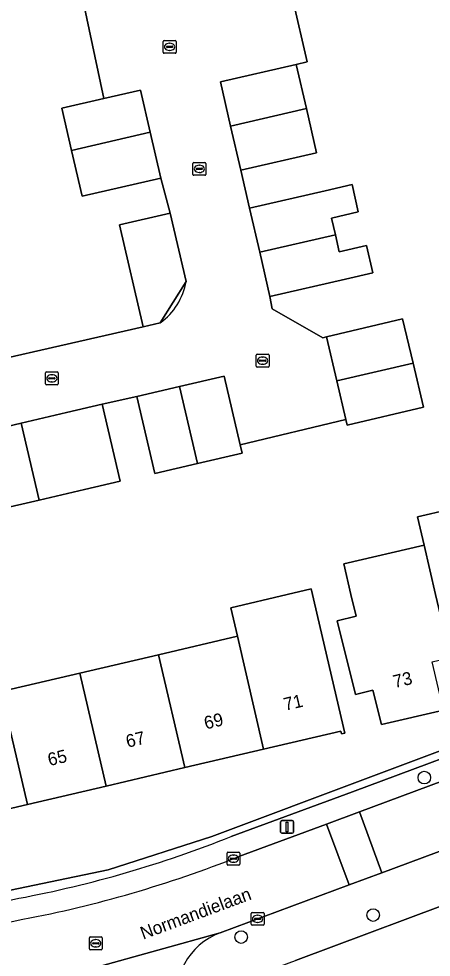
# Model space of a CAD drawing. Extents: x 158455 to 159797, y 387218 to 388672.
# Drawn here: x 159583.9 to 159616, y 387971.8 to 388044.8 of the extents above; entities that cross this region are included whole.
import ezdxf

# ---------------------------------------------------------------- set-up
doc = ezdxf.new("R2010")
doc.units = 0
for name, color, linetype in [('IMGEO_Boom', 7, 'Continuous'), ('IMGEO_Erf', 7, 'Continuous'), ('IMGEO_Kolk', 7, 'Continuous'), ('IMGEO_Lichtmast', 7, 'Continuous'), ('IMGEO_Muur', 7, 'Continuous'), ('IMGEO_Openbare_ruimte_label', 7, 'Continuous'), ('IMGEO_Pand', 7, 'Continuous'), ('IMGEO_Pand_nummerreeks', 7, 'Continuous'), ('IMGEO_Parkeervlak_open', 7, 'Continuous'), ('IMGEO_Rijbaan_lokaal_open', 7, 'Continuous'), ('IMGEO_Rioolput', 7, 'Continuous'), ('IMGEO_Voetpad_open', 7, 'Continuous')]:
    doc.layers.add(name, color=color, linetype=linetype)

msp = doc.modelspace()

# ---------------------------------------------------------------- linework, layer by layer
at = {"layer": 'IMGEO_Boom'}
for centre in [(159615.474, 387985.769), (159611.497, 387975.078), (159601.234, 387973.365)]:
    msp.add_circle(centre, 0.489, dxfattribs=at)
at = {"layer": 'IMGEO_Erf'}
for points in [[(159575.64, 388016.711), (159593.608, 388020.825), (159591.784, 388028.749), (159595.726, 388029.657), (159594.992, 388032.381), (159588.866, 388030.971), (159588.049, 388034.521), (159587.292, 388037.807), (159590.566, 388038.56), (159588.97, 388046.003), (159587.571, 388052.084), (159591.022, 388052.878), (159594.474, 388053.673), (159592.771, 388061.268), (159589.307, 388060.471), (159587.893, 388066.613), (159587.6, 388067.902), (159576.205, 388065.361)], [(159605.255, 388046.272), (159606.364, 388041.43), (159605.518, 388041.214), (159606.308, 388037.78), (159607.099, 388034.344), (159601.207, 388032.988), (159601.892, 388030.044), (159607.768, 388031.397), (159609.856, 388031.878), (159610.345, 388029.752), (159608.257, 388029.272), (159608.559, 388027.962), (159608.861, 388026.65), (159610.987, 388027.139), (159611.474, 388025.021), (159609.348, 388024.532), (159603.472, 388023.18), (159603.657, 388022.202), (159607.587, 388019.965), (159607.874, 388020.047), (159613.792, 388021.434), (159614.597, 388018), (159615.401, 388014.567), (159609.482, 388013.18), (159609.381, 388013.613), (159601.168, 388011.631), (159601.316, 388011), (159597.829, 388010.183), (159594.531, 388009.411), (159593.129, 388015.398), (159590.431, 388014.799), (159591.831, 388008.825), (159589.046, 388008.173), (159585.53, 388007.35), (159582.249, 388006.581)], [(159596.95, 388024.339), (159594.943, 388021.133)], [(159616.96, 387991.02), (159612.14, 387989.891), (159611.485, 387992.554), (159610.125, 387992.219), (159608.709, 387997.967), (159610.169, 387998.309), (159609.773, 388000), (159609.215, 388002.378), (159615.459, 388003.841), (159614.946, 388006.034), (159617.402, 388006.609)], [(159580.036, 387976.332), (159590.907, 387978.603), (159598.964, 387981.198), (159635.831, 387995.021), (159637.443, 387995.626)], [(159682.088, 387995.664), (159648.307, 387986.19), (159636.202, 387982.795), (159630.086, 387980.757), (159619.74, 387976.888), (159605.457, 387971.554)]]:
    msp.add_lwpolyline(points, dxfattribs=at)
msp.add_lwpolyline([(159604.809, 388000), (159606.677, 388000.438), (159606.78, 388000), (159607.197, 387998.219), (159609.303, 387989.227), (159609.025, 387989.162), (159608.975, 387989.377), (159602.979, 387987.973), (159596.86, 387986.54), (159590.741, 387985.107), (159584.621, 387983.673), (159578.502, 387982.24), (159572.511, 387980.837), (159572.561, 387980.622), (159572.268, 387980.553), (159570.162, 387989.544), (159576.446, 387991.016), (159582.565, 387992.449), (159588.685, 387993.883), (159594.804, 387995.316), (159600.943, 387996.754), (159600.434, 387998.975)], close=True, dxfattribs=at)
msp.add_arc((159592.109, 388025.138), 4.906, 305.27929, 350.62645, dxfattribs=at)
at = {"layer": 'IMGEO_Kolk'}
for p, q in [((159595.173, 388042.158), (159595.173, 388043.01)), ((159595.248, 388043.084), (159596.1, 388043.084)), ((159596.174, 388043.01), (159596.174, 388042.158)), ((159595.432, 388042.578), (159595.432, 388042.59)), ((159595.87, 388042.541), (159595.472, 388042.541)), ((159595.475, 388042.627), (159595.873, 388042.627)), ((159595.684, 388042.304), (159595.659, 388042.304)), ((159595.661, 388042.864), (159595.686, 388042.864)), ((159595.916, 388042.59), (159595.916, 388042.578)), ((159596.1, 388042.084), (159595.248, 388042.084)), ((159597.483, 388032.672), (159597.483, 388033.524)), ((159597.558, 388033.598), (159598.41, 388033.598)), ((159598.484, 388033.524), (159598.484, 388032.672)), ((159597.742, 388033.092), (159597.742, 388033.104)), ((159598.18, 388033.055), (159597.782, 388033.055)), ((159597.785, 388033.141), (159598.183, 388033.141)), ((159597.994, 388032.818), (159597.969, 388032.818)), ((159597.971, 388033.378), (159597.996, 388033.378)), ((159598.226, 388033.104), (159598.226, 388033.092)), ((159598.41, 388032.598), (159597.558, 388032.598)), ((159602.401, 388017.762), (159602.401, 388018.614)), ((159602.476, 388018.688), (159603.328, 388018.688)), ((159602.66, 388018.182), (159602.66, 388018.194)), ((159602.703, 388018.231), (159603.101, 388018.231)), ((159602.889, 388018.468), (159602.914, 388018.468)), ((159603.144, 388018.194), (159603.144, 388018.182)), ((159603.402, 388018.614), (159603.402, 388017.762)), ((159603.328, 388017.688), (159602.476, 388017.688)), ((159603.098, 388018.145), (159602.7, 388018.145)), ((159602.912, 388017.908), (159602.887, 388017.908)), ((159586.016, 388016.38), (159586.016, 388017.232)), ((159586.091, 388017.306), (159586.943, 388017.306)), ((159586.275, 388016.8), (159586.275, 388016.812)), ((159586.713, 388016.763), (159586.315, 388016.763)), ((159586.318, 388016.849), (159586.716, 388016.849)), ((159586.504, 388017.086), (159586.529, 388017.086)), ((159586.759, 388016.812), (159586.759, 388016.8)), ((159587.017, 388017.232), (159587.017, 388016.38)), ((159586.943, 388016.306), (159586.091, 388016.306)), ((159586.527, 388016.526), (159586.502, 388016.526)), ((159600.137, 387979.04), (159600.137, 387979.892)), ((159600.212, 387979.966), (159601.064, 387979.966)), ((159600.439, 387979.509), (159600.837, 387979.509)), ((159600.625, 387979.746), (159600.65, 387979.746)), ((159601.138, 387979.892), (159601.138, 387979.04)), ((159601.064, 387978.966), (159600.212, 387978.966)), ((159600.396, 387979.46), (159600.396, 387979.472)), ((159600.834, 387979.423), (159600.436, 387979.423)), ((159600.648, 387979.186), (159600.623, 387979.186)), ((159600.88, 387979.472), (159600.88, 387979.46)), ((159602.014, 387974.359), (159602.014, 387975.211)), ((159602.089, 387975.285), (159602.941, 387975.285)), ((159603.015, 387975.211), (159603.015, 387974.359)), ((159602.273, 387974.779), (159602.273, 387974.791)), ((159602.711, 387974.742), (159602.313, 387974.742)), ((159602.316, 387974.828), (159602.714, 387974.828)), ((159602.525, 387974.505), (159602.5, 387974.505)), ((159602.502, 387975.065), (159602.527, 387975.065)), ((159602.757, 387974.791), (159602.757, 387974.779)), ((159602.941, 387974.285), (159602.089, 387974.285))]:
    msp.add_line(p, q, dxfattribs=at)
for points in [[(159595.173, 388042.158), (159595.173, 388043.01)], [(159595.248, 388043.084), (159596.1, 388043.084)], [(159596.174, 388043.01), (159596.174, 388042.158)], [(159596.1, 388042.084), (159595.248, 388042.084)], [(159597.483, 388032.672), (159597.483, 388033.524)], [(159597.558, 388033.598), (159598.41, 388033.598)], [(159598.484, 388033.524), (159598.484, 388032.672)], [(159598.41, 388032.598), (159597.558, 388032.598)], [(159602.401, 388017.762), (159602.401, 388018.614)], [(159602.476, 388018.688), (159603.328, 388018.688)], [(159603.402, 388018.614), (159603.402, 388017.762)], [(159603.328, 388017.688), (159602.476, 388017.688)], [(159586.016, 388016.38), (159586.016, 388017.232)], [(159586.091, 388017.306), (159586.943, 388017.306)], [(159587.017, 388017.232), (159587.017, 388016.38)], [(159586.943, 388016.306), (159586.091, 388016.306)], [(159600.137, 387979.04), (159600.137, 387979.892)], [(159600.212, 387979.966), (159601.064, 387979.966)], [(159601.138, 387979.892), (159601.138, 387979.04)], [(159601.064, 387978.966), (159600.212, 387978.966)], [(159602.014, 387974.359), (159602.014, 387975.211)], [(159602.089, 387975.285), (159602.941, 387975.285)], [(159603.015, 387975.211), (159603.015, 387974.359)], [(159602.941, 387974.285), (159602.089, 387974.285)]]:
    msp.add_lwpolyline(points, dxfattribs=at)
for centre, radius, start, end in [((159595.25, 388043.008), 0.0765, 91.55205, 178.44795), ((159595.25, 388043.008), 0.0765, 91.55205, 178.44795), ((159596.098, 388043.008), 0.0765, 1.55205, 88.44795), ((159596.098, 388043.008), 0.0765, 1.55205, 88.44795), ((159595.472, 388042.587), 0.0403, 85.87752, 175.75265), ((159595.469, 388042.577), 0.0366, 178.93798, 274.71019), ((159595.873, 388042.584), 0.043, 264.86636, 352.45326), ((159595.877, 388042.589), 0.0386, 1.73085, 96.63898), ((159595.25, 388042.16), 0.0765, 181.55205, 268.44795), ((159595.25, 388042.16), 0.0765, 181.55205, 268.44795), ((159596.098, 388042.16), 0.0765, 271.55205, 358.44795), ((159596.098, 388042.16), 0.0765, 271.55205, 358.44795), ((159597.56, 388033.522), 0.0765, 91.55205, 178.44795), ((159597.56, 388033.522), 0.0765, 91.55205, 178.44795), ((159598.408, 388033.522), 0.0765, 1.55205, 88.44795), ((159598.408, 388033.522), 0.0765, 1.55205, 88.44795), ((159597.782, 388033.101), 0.0403, 85.87752, 175.75265), ((159597.779, 388033.091), 0.0366, 178.93798, 274.71019), ((159598.183, 388033.098), 0.043, 264.86636, 352.45326), ((159598.187, 388033.103), 0.0386, 1.73085, 96.63898), ((159597.56, 388032.674), 0.0765, 181.55205, 268.44795), ((159597.56, 388032.674), 0.0765, 181.55205, 268.44795), ((159598.408, 388032.674), 0.0765, 271.55205, 358.44795), ((159598.408, 388032.674), 0.0765, 271.55205, 358.44795), ((159602.478, 388018.612), 0.0765, 91.55205, 178.44795), ((159602.478, 388018.612), 0.0765, 91.55205, 178.44795), ((159602.7, 388018.191), 0.0403, 85.87752, 175.75265), ((159602.697, 388018.181), 0.0366, 178.93798, 274.71019), ((159603.101, 388018.188), 0.043, 264.86636, 352.45326), ((159603.105, 388018.193), 0.0386, 1.73085, 96.63898), ((159603.326, 388018.612), 0.0765, 1.55205, 88.44795), ((159603.326, 388018.612), 0.0765, 1.55205, 88.44795), ((159602.478, 388017.764), 0.0765, 181.55205, 268.44795), ((159602.478, 388017.764), 0.0765, 181.55205, 268.44795), ((159603.326, 388017.764), 0.0765, 271.55205, 358.44795), ((159603.326, 388017.764), 0.0765, 271.55205, 358.44795), ((159586.093, 388017.23), 0.0765, 91.55205, 178.44795), ((159586.093, 388017.23), 0.0765, 91.55205, 178.44795), ((159586.315, 388016.809), 0.0403, 85.87752, 175.75265), ((159586.312, 388016.799), 0.0366, 178.93798, 274.71019), ((159586.716, 388016.806), 0.043, 264.86636, 352.45326), ((159586.72, 388016.811), 0.0386, 1.73085, 96.63898), ((159586.941, 388017.23), 0.0765, 1.55205, 88.44795), ((159586.941, 388017.23), 0.0765, 1.55205, 88.44795), ((159586.093, 388016.382), 0.0765, 181.55205, 268.44795), ((159586.093, 388016.382), 0.0765, 181.55205, 268.44795), ((159586.941, 388016.382), 0.0765, 271.55205, 358.44795), ((159586.941, 388016.382), 0.0765, 271.55205, 358.44795), ((159600.214, 387979.89), 0.0765, 91.55205, 178.44795), ((159600.214, 387979.89), 0.0765, 91.55205, 178.44795), ((159600.436, 387979.469), 0.0403, 85.87752, 175.75265), ((159600.841, 387979.471), 0.0386, 1.73085, 96.63898), ((159601.062, 387979.89), 0.0765, 1.55205, 88.44795), ((159601.062, 387979.89), 0.0765, 1.55205, 88.44795), ((159600.214, 387979.042), 0.0765, 181.55205, 268.44795), ((159600.214, 387979.042), 0.0765, 181.55205, 268.44795), ((159600.433, 387979.459), 0.0366, 178.93798, 274.71019), ((159600.837, 387979.466), 0.043, 264.86636, 352.45326), ((159601.062, 387979.042), 0.0765, 271.55205, 358.44795), ((159601.062, 387979.042), 0.0765, 271.55205, 358.44795), ((159602.091, 387975.209), 0.0765, 91.55205, 178.44795), ((159602.091, 387975.209), 0.0765, 91.55205, 178.44795), ((159602.939, 387975.209), 0.0765, 1.55205, 88.44795), ((159602.939, 387975.209), 0.0765, 1.55205, 88.44795), ((159602.313, 387974.788), 0.0403, 85.87752, 175.75265), ((159602.31, 387974.778), 0.0366, 178.93798, 274.71019), ((159602.714, 387974.785), 0.043, 264.86636, 352.45326), ((159602.718, 387974.79), 0.0386, 1.73085, 96.63898), ((159602.091, 387974.361), 0.0765, 181.55205, 268.44795), ((159602.091, 387974.361), 0.0765, 181.55205, 268.44795), ((159602.939, 387974.361), 0.0765, 271.55205, 358.44795), ((159602.939, 387974.361), 0.0765, 271.55205, 358.44795)]:
    msp.add_arc(centre, radius, start, end, dxfattribs=at)
for centre, major_axis, ratio, start_param, end_param in [((159595.66, 388042.584), (-0.387, 0.002), 0.722429, 4.712389, 7.853982), ((159595.685, 388042.584), (-0.39, 0.002), 0.717154, 1.570796, 4.712389), ((159597.97, 388033.098), (-0.387, 0.002), 0.722429, 4.712389, 7.853982), ((159597.995, 388033.098), (-0.39, 0.002), 0.717154, 1.570796, 4.712389), ((159602.888, 388018.188), (-0.387, 0.002), 0.722429, 4.712389, 7.853982), ((159602.913, 388018.188), (-0.39, 0.002), 0.717154, 1.570796, 4.712389), ((159586.503, 388016.806), (-0.387, 0.002), 0.722429, 4.712389, 7.853982), ((159586.528, 388016.806), (-0.39, 0.002), 0.717154, 1.570796, 4.712389), ((159600.624, 387979.466), (-0.387, 0.002), 0.722429, 4.712389, 7.853982), ((159600.649, 387979.466), (-0.39, 0.002), 0.717154, 1.570796, 4.712389), ((159602.501, 387974.785), (-0.387, 0.002), 0.722429, 4.712389, 7.853982), ((159602.526, 387974.785), (-0.39, 0.002), 0.717154, 1.570796, 4.712389)]:
    msp.add_ellipse(centre, major_axis=major_axis, ratio=ratio, start_param=start_param, end_param=end_param, dxfattribs=at)
at = {"layer": 'IMGEO_Lichtmast'}
for p, q in [((159604.406, 387982.435), (159605.196, 387982.435)), ((159605.196, 387982.435), (159604.406, 387982.435)), ((159604.306, 387981.535), (159604.306, 387982.335)), ((159604.306, 387982.335), (159604.306, 387981.535)), ((159605.296, 387982.335), (159605.296, 387981.535)), ((159605.296, 387981.535), (159605.296, 387982.335)), ((159605.196, 387981.435), (159604.406, 387981.435)), ((159604.406, 387981.435), (159605.196, 387981.435))]:
    msp.add_line(p, q, dxfattribs=at)
msp.add_lwpolyline([(159604.726, 387982.31), (159604.876, 387982.31), (159604.876, 387981.56), (159604.726, 387981.56), (159604.726, 387982.31)], dxfattribs=at)
for centre, start, end in [((159604.406, 387982.335), 90, 180), ((159604.406, 387982.335), 90, 180), ((159605.196, 387982.335), 0, 90), ((159605.196, 387982.335), 360, 90), ((159604.406, 387981.535), 180, 270), ((159604.406, 387981.535), 180, 270), ((159605.196, 387981.535), 270, 0), ((159605.196, 387981.535), 270, 0)]:
    msp.add_arc(centre, 0.1, start, end, dxfattribs=at)
at = {"layer": 'IMGEO_Muur'}
for points in [[(159588.97, 388046.003), (159590.566, 388038.56)], [(159594.992, 388032.381), (159595.726, 388029.657)], [(159575.64, 388016.711), (159593.608, 388020.825)], [(159590.431, 388014.799), (159593.129, 388015.398)], [(159601.168, 388011.631), (159609.381, 388013.613)]]:
    msp.add_lwpolyline(points, dxfattribs=at)
at = {"layer": 'IMGEO_Pand'}
for points in [[(159600.417, 388036.422), (159606.308, 388037.78), (159605.518, 388041.214), (159599.626, 388039.857)], [(159588.049, 388034.521), (159594.17, 388035.954), (159593.419, 388039.217), (159590.566, 388038.56), (159587.292, 388037.807)], [(159600.417, 388036.422), (159601.207, 388032.988), (159607.099, 388034.344), (159606.308, 388037.78)], [(159588.049, 388034.521), (159588.866, 388030.971), (159594.992, 388032.381), (159594.17, 388035.954)], [(159607.768, 388031.397), (159601.892, 388030.044), (159602.682, 388026.612), (159608.559, 388027.962), (159608.257, 388029.272), (159610.345, 388029.752), (159609.856, 388031.878)], [(159596.95, 388024.339), (159595.726, 388029.657), (159591.784, 388028.749), (159593.608, 388020.825), (159594.943, 388021.133)], [(159608.559, 388027.962), (159602.682, 388026.612), (159603.472, 388023.18), (159609.348, 388024.532), (159611.474, 388025.021), (159610.987, 388027.139), (159608.861, 388026.65)], [(159614.597, 388018), (159613.792, 388021.434), (159607.874, 388020.047), (159608.679, 388016.612)], [(159614.597, 388018), (159608.679, 388016.612), (159609.381, 388013.613), (159609.482, 388013.18), (159615.401, 388014.567)], [(159596.44, 388016.174), (159597.829, 388010.183), (159601.316, 388011), (159601.168, 388011.631), (159599.913, 388016.987)], [(159596.44, 388016.174), (159593.129, 388015.398), (159594.531, 388009.411), (159597.829, 388010.183)], [(159584.131, 388013.322), (159585.53, 388007.35), (159589.046, 388008.173), (159591.831, 388008.825), (159590.431, 388014.799), (159587.647, 388014.146)], [(159584.131, 388013.322), (159580.85, 388012.554), (159582.249, 388006.581), (159585.53, 388007.35)], [(159622.813, 388000), (159621.578, 388005.274), (159617.915, 388004.416), (159617.402, 388006.609), (159614.946, 388006.034), (159615.459, 388003.841), (159616.358, 388000), (159617.504, 387995.101), (159617.64, 387995.133), (159618.329, 387992.194), (159620.727, 387992.786), (159620.045, 387995.697), (159623.624, 387996.534)], [(159617.504, 387995.101), (159616.358, 388000), (159615.459, 388003.841), (159609.215, 388002.378), (159609.773, 388000), (159610.169, 387998.309), (159608.709, 387997.967), (159610.125, 387992.219), (159611.485, 387992.554), (159612.14, 387989.891), (159616.96, 387991.02), (159616.082, 387994.769)], [(159602.979, 387987.973), (159608.975, 387989.377), (159609.025, 387989.162), (159609.303, 387989.227), (159607.197, 387998.219), (159606.78, 388000), (159606.677, 388000.438), (159604.809, 388000), (159600.434, 387998.975), (159600.943, 387996.754)], [(159602.979, 387987.973), (159600.943, 387996.754), (159594.804, 387995.316), (159596.86, 387986.54)], [(159588.685, 387993.883), (159590.741, 387985.107), (159596.86, 387986.54), (159594.804, 387995.316)], [(159582.565, 387992.449), (159584.621, 387983.673), (159590.741, 387985.107), (159588.685, 387993.883)], [(159582.565, 387992.449), (159576.446, 387991.016), (159578.502, 387982.24), (159584.621, 387983.673)]]:
    msp.add_lwpolyline(points, close=True, dxfattribs=at)
at = {"layer": 'IMGEO_Parkeervlak_open'}
msp.add_lwpolyline([(159601.047, 387979.628), (159607.866, 387982.155), (159610.426, 387983.104), (159636.549, 387992.826), (159636.058, 387994.415), (159609.883, 387984.673), (159600.454, 387981.179)], dxfattribs=at)
for centre, radius, start, end in [((159567.261, 388064.589), 89.772, 280.71071, 291.70012), ((159567.096, 388065.157), 92.021, 280.75059, 291.65077), ((159564.944, 388071.283), 96.785, 273.5185, 281.32181), ((159564.925, 388071.456), 98.62, 273.46437, 281.30725)]:
    msp.add_arc(centre, radius, start, end, dxfattribs=at)
at = {"layer": 'IMGEO_Rijbaan_lokaal_open'}
for points in [[(159599.626, 388039.857), (159605.518, 388041.214), (159606.364, 388041.43), (159605.255, 388046.272), (159604.923, 388047.722), (159604.575, 388049.243), (159601.222, 388048.457), (159597.87, 388047.671), (159597.785, 388048.032), (159595.873, 388047.592), (159592.422, 388046.798), (159588.97, 388046.003), (159590.566, 388038.56), (159593.419, 388039.217), (159594.17, 388035.954), (159594.992, 388032.381), (159595.726, 388029.657), (159596.95, 388024.339)], [(159580.85, 388012.554), (159584.131, 388013.322), (159587.647, 388014.146), (159590.431, 388014.799), (159593.129, 388015.398), (159596.44, 388016.174), (159599.913, 388016.987), (159601.168, 388011.631), (159609.381, 388013.613), (159608.679, 388016.612), (159607.874, 388020.047), (159607.587, 388019.965), (159603.657, 388022.202), (159603.472, 388023.18), (159602.682, 388026.612), (159601.892, 388030.044), (159601.207, 388032.988), (159600.417, 388036.422), (159599.626, 388039.857)], [(159594.943, 388021.133), (159593.608, 388020.825), (159575.64, 388016.711)], [(159637.87, 387993.318), (159636.549, 387992.826), (159610.426, 387983.104), (159612.182, 387978.373), (159640.121, 387988.747), (159640.478, 387988.88)], [(159599.603, 387973.702), (159609.622, 387977.422), (159607.866, 387982.155), (159601.047, 387979.628)], [(159578.506, 387968.752), (159585.076, 387969.666), (159599.603, 387973.702)], [(159599.603, 387973.702), (159585.076, 387969.666)]]:
    msp.add_lwpolyline(points, dxfattribs=at)
msp.add_lwpolyline([(159607.866, 387982.155), (159609.622, 387977.422), (159612.182, 387978.373), (159610.426, 387983.104)], close=True, dxfattribs=at)
for centre, radius, start, end in [((159592.109, 388025.138), 4.906, 305.27929, 350.62645), ((159567.096, 388065.157), 92.021, 280.75059, 291.65077), ((159564.925, 388071.456), 98.62, 273.46437, 281.30725), ((159601.418, 387968.814), 5.214, 110.3699, 192.69165)]:
    msp.add_arc(centre, radius, start, end, dxfattribs=at)
at = {"layer": 'IMGEO_Rioolput'}
for p, q in [((159589.433, 387972.461), (159589.433, 387973.313)), ((159589.508, 387973.387), (159590.36, 387973.387)), ((159589.921, 387973.167), (159589.946, 387973.167)), ((159590.434, 387973.313), (159590.434, 387972.461)), ((159590.36, 387972.387), (159589.508, 387972.387)), ((159589.692, 387972.881), (159589.692, 387972.893)), ((159590.13, 387972.844), (159589.732, 387972.844)), ((159589.735, 387972.93), (159590.133, 387972.93)), ((159589.944, 387972.607), (159589.919, 387972.607)), ((159590.176, 387972.893), (159590.176, 387972.881))]:
    msp.add_line(p, q, dxfattribs=at)
for points in [[(159589.433, 387972.461), (159589.433, 387973.313)], [(159589.508, 387973.387), (159590.36, 387973.387)], [(159590.434, 387973.313), (159590.434, 387972.461)], [(159590.36, 387972.387), (159589.508, 387972.387)]]:
    msp.add_lwpolyline(points, dxfattribs=at)
for centre, radius, start, end in [((159589.51, 387973.311), 0.0765, 91.55205, 178.44795), ((159589.51, 387973.311), 0.0765, 91.55205, 178.44795), ((159590.358, 387973.311), 0.0765, 1.55205, 88.44795), ((159590.358, 387973.311), 0.0765, 1.55205, 88.44795), ((159589.51, 387972.463), 0.0765, 181.55205, 268.44795), ((159589.51, 387972.463), 0.0765, 181.55205, 268.44795), ((159589.732, 387972.89), 0.0403, 85.87752, 175.75265), ((159589.729, 387972.88), 0.0366, 178.93798, 274.71019), ((159590.133, 387972.887), 0.043, 264.86636, 352.45326), ((159590.137, 387972.892), 0.0386, 1.73085, 96.63898), ((159590.358, 387972.463), 0.0765, 271.55205, 358.44795), ((159590.358, 387972.463), 0.0765, 271.55205, 358.44795)]:
    msp.add_arc(centre, radius, start, end, dxfattribs=at)
for centre, major_axis, ratio, start_param, end_param in [((159589.92, 387972.887), (-0.387, 0.002), 0.722429, 4.712389, 7.853982), ((159589.945, 387972.887), (-0.39, 0.002), 0.717154, 1.570796, 4.712389)]:
    msp.add_ellipse(centre, major_axis=major_axis, ratio=ratio, start_param=start_param, end_param=end_param, dxfattribs=at)
at = {"layer": 'IMGEO_Voetpad_open'}
for points in [[(159636.058, 387994.415), (159635.831, 387995.021), (159598.964, 387981.198), (159590.907, 387978.603), (159580.036, 387976.332), (159573.261, 387975.498), (159570.522, 387975.353), (159560.572, 387975.049), (159539.78, 387974.817)], [(159600.454, 387981.179), (159609.883, 387984.673), (159636.058, 387994.415)], [(159619.74, 387976.888), (159630.086, 387980.757), (159636.202, 387982.795), (159648.307, 387986.19), (159647.791, 387988.027), (159640.878, 387986), (159640.287, 387988.144), (159640.121, 387988.747), (159612.182, 387978.373), (159609.622, 387977.422), (159599.603, 387973.702)], [(159598.971, 387969.132), (159601.889, 387970.222), (159605.457, 387971.554), (159619.74, 387976.888)]]:
    msp.add_lwpolyline(points, dxfattribs=at)
for centre, radius, start, end in [((159567.261, 388064.589), 89.772, 280.71071, 291.70012), ((159564.944, 388071.283), 96.785, 273.5185, 281.32181), ((159601.418, 387968.814), 5.214, 110.3699, 192.69165)]:
    msp.add_arc(centre, radius, start, end, dxfattribs=at)

# ---------------------------------------------------------------- texts
at = {"layer": 'IMGEO_Openbare_ruimte_label'}
msp.add_text('Normandielaan', height=1, rotation=20.3749, dxfattribs=at).set_placement((159593.618, 387973.163))
at = {"layer": 'IMGEO_Pand_nummerreeks'}
for s, rotation, p in [('73', 13.18286, (159613.171, 387992.721)), ('71', 13.1813, (159604.667, 387990.956)), ('69', 13.1813, (159598.48, 387989.508)), ('67', 13.1813, (159592.402, 387988.084)), ('65', 13.1813, (159586.325, 387986.661))]:
    msp.add_text(s, height=1, rotation=rotation, dxfattribs=at).set_placement(p)

doc.saveas('drawing.dxf')
